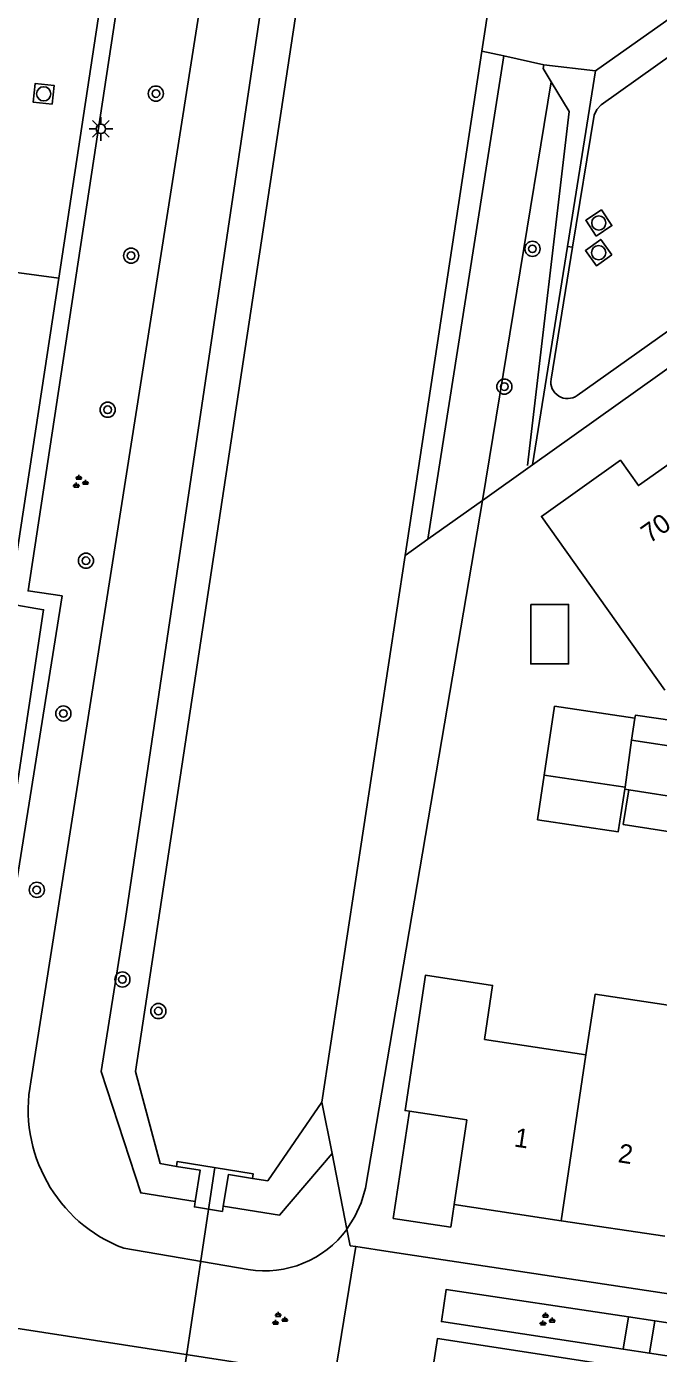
# Model space of a CAD drawing. Extents: x 124000 to 128010, y 398999 to 403000.
# Drawn here: x 126663.9 to 126697.3, y 399794.3 to 399864.4 of the extents above; entities that cross this region are included whole.
import ezdxf

# ---------------------------------------------------------------- set-up
doc = ezdxf.new("R2010")
doc.units = 0
for name, color, linetype in [('gg-afsc-erfafscheiding', 7, 'Continuous'), ('gg-afsc-hekwerk', 7, 'Continuous'), ('gg-anno-huisnummerreeks BGT', 7, 'Continuous'), ('gg-bbg-gedigitaliseerde bebouwing', 7, 'Continuous'), ('gg-bbg-gedigitaliseerde bijgebouw', 7, 'Continuous'), ('gg-bbg-hoofdgebouw', 7, 'Continuous'), ('gg-bbg-luifel en loopbrug', 7, 'Continuous'), ('gg-bbg-tussenscheiding', 7, 'Continuous'), ('gg-knt-BGT kruinlijn', 7, 'Continuous'), ('gg-knt-bovenkant onderkant talud', 7, 'Continuous'), ('gg-knt-verharding', 7, 'Continuous'), ('gg-knt-verharding nz', 7, 'Continuous'), ('gg-kntw-beschoeiing', 7, 'Continuous'), ('gg-kwrk-duiker nz buis', 7, 'Continuous'), ('gg-kwrk-uitstroombak niveau min 01', 7, 'Continuous'), ('gt-grn-groengrens', 7, 'Continuous'), ('gt-grn-vlakafsluiter', 7, 'Continuous'), ('gt-grn-weggrens', 7, 'Continuous'), ('gt-symb-boom', 7, 'Continuous'), ('gt-symb-groenvak', 7, 'Continuous'), ('gt-symb-lichtmast', 7, 'Continuous'), ('gt-symb-rioolschacht', 7, 'Continuous')]:
    doc.layers.add(name, color=color, linetype=linetype)

# ---------------------------------------------------------------- blocks, each defined once
blk = doc.blocks.new('gt0-RS')
at = {"layer": 'gt-symb-rioolschacht'}
blk.add_lwpolyline([(-0.5, -0.5), (0.5, -0.5), (0.5, 0.5), (-0.5, 0.5)], close=True, dxfattribs=at)
blk.add_circle((0, 0), 0.375, dxfattribs=at)
blk = doc.blocks.new('gt0-BOOM')
at = {"layer": 'gt-symb-boom'}
for radius in [0.4, 0.2]:
    blk.add_circle((0, 0), radius, dxfattribs=at)
blk = doc.blocks.new('gt0-GRVAK')
at = {"layer": 'gt-symb-groenvak'}
for p, q in [((-0.11, 0.189), (-0.228, 0.24)), ((-0.182, 0.153), (0.088, 0.153)), ((-0.091, 0.211), (-0.156, 0.322)), ((-0.047, 0.214), (-0.047, 0.393)), ((-0.004, 0.211), (0.061, 0.322)), ((0.015, 0.189), (0.133, 0.24)), ((0.262, -0.052), (0.197, 0.059)), ((0.305, -0.049), (0.305, 0.13)), ((0.349, -0.052), (0.414, 0.059)), ((-0.245, -0.228), (-0.363, -0.177)), ((-0.318, -0.264), (-0.047, -0.264)), ((-0.226, -0.206), (-0.291, -0.095)), ((-0.183, -0.203), (-0.183, -0.024)), ((-0.139, -0.206), (-0.074, -0.095)), ((-0.12, -0.228), (-0.002, -0.177)), ((0.243, -0.074), (0.125, -0.023)), ((0.17, -0.11), (0.441, -0.11)), ((0.368, -0.074), (0.486, -0.023))]:
    blk.add_line(p, q, dxfattribs=at)
blk = doc.blocks.new('gt0-LMAST')
at = {"layer": 'gt-symb-lichtmast'}
for p, q in [((-0.182, 0.173), (-0.447, 0.438)), ((-0.005, 0.246), (-0.005, 0.621)), ((0.172, 0.173), (0.437, 0.438)), ((-0.255, -0.004), (-0.63, -0.004)), ((-0.182, -0.181), (-0.447, -0.446)), ((-0.005, -0.254), (-0.005, -0.629)), ((0.437, -0.446), (0.172, -0.181)), ((0.245, -0.004), (0.62, -0.004))]:
    blk.add_line(p, q, dxfattribs=at)
blk.add_circle((-0.005, -0.004), 0.25, dxfattribs=at)

msp = doc.modelspace()

# ---------------------------------------------------------------- linework, layer by layer
at = {"layer": 'gg-afsc-erfafscheiding'}
for p, q in [((126687.992, 399839.343), (126690.637, 399841.225)), ((126685.117, 399837.298), (126687.992, 399839.343)), ((126683.911, 399836.44), (126685.117, 399837.298)), ((126679.515, 399807.571), (126680.049, 399804.863)), ((126680.049, 399804.863), (126680.839, 399800.855)), ((126680.839, 399800.855), (126681.011, 399799.984)), ((126681.011, 399799.984), (126681.301, 399799.94)), ((126681.301, 399799.94), (126683.127, 399799.664))]:
    msp.add_line(p, q, dxfattribs=at)
at = {"layer": 'gg-afsc-hekwerk'}
msp.add_lwpolyline([(126757.596, 399861.217), (126708.314, 399826.224), (126696.072, 399828.002), (126696.048, 399827.841)], dxfattribs=at)
at = {"layer": 'gg-bbg-gedigitaliseerde bebouwing'}
msp.add_line((126693.462, 399810.063), (126688.102, 399810.872), dxfattribs=at)
msp.add_lwpolyline([(126693.462, 399810.063), (126693.945, 399813.267), (126699.446, 399812.453)], dxfattribs=at)
at = {"layer": 'gg-bbg-gedigitaliseerde bijgebouw'}
for p, q in [((126691.808, 399828.476), (126691.264, 399824.841)), ((126691.808, 399828.476), (126696.048, 399827.841)), ((126696.048, 399827.841), (126695.873, 399826.687)), ((126695.873, 399826.687), (126701.301, 399825.847)), ((126691.264, 399824.841), (126695.526, 399824.203)), ((126695.526, 399824.203), (126695.51, 399824.099)), ((126695.724, 399824.065), (126695.51, 399824.099)), ((126700.917, 399823.243), (126695.724, 399824.065))]:
    msp.add_line(p, q, dxfattribs=at)
msp.add_lwpolyline([(126690.547, 399833.85), (126690.547, 399830.713), (126692.545, 399830.713), (126692.545, 399833.85), (126690.547, 399833.85)], dxfattribs=at)
at = {"layer": 'gg-bbg-hoofdgebouw'}
for p, q in [((126684.135, 399807.094), (126687.171, 399806.637)), ((126687.171, 399806.637), (126686.498, 399802.167)), ((126686.498, 399802.167), (126692.154, 399801.312)), ((126692.154, 399801.312), (126697.622, 399800.486))]:
    msp.add_line(p, q, dxfattribs=at)
for points in [[(126697.625, 399829.328), (126691.107, 399838.497), (126695.282, 399841.466), (126696.238, 399840.121), (126699.403, 399842.358)], [(126688.102, 399810.872), (126688.533, 399813.733), (126684.983, 399814.267), (126683.908, 399807.128), (126684.135, 399807.094)]]:
    msp.add_lwpolyline(points, dxfattribs=at)
at = {"layer": 'gg-bbg-luifel en loopbrug'}
for points in [[(126695.51, 399824.099), (126695.172, 399821.844), (126690.91, 399822.483), (126691.264, 399824.841)], [(126700.917, 399823.243), (126700.627, 399821.412), (126695.434, 399822.234), (126695.724, 399824.065)], [(126686.498, 399802.167), (126686.318, 399800.97), (126683.282, 399801.428), (126684.135, 399807.094)]]:
    msp.add_lwpolyline(points, dxfattribs=at)
at = {"layer": 'gg-bbg-tussenscheiding'}
for p, q in [((126695.873, 399826.687), (126695.526, 399824.203)), ((126692.154, 399801.312), (126693.462, 399810.063))]:
    msp.add_line(p, q, dxfattribs=at)
at = {"layer": 'gg-knt-BGT kruinlijn'}
msp.add_line((126669.048, 399799.852), (126675.628, 399798.738), dxfattribs=at)
for points in [[(126687.169, 399924.64), (126681.621, 399919.74), (126664.139, 399808.649)], [(126687.992, 399839.343), (126681.817, 399803.027), (126681.583, 399802.252), (126681.263, 399801.526), (126680.839, 399800.855)]]:
    msp.add_lwpolyline(points, dxfattribs=at)
for centre, radius, start, end in [((126671.853, 399807.186), 7.852, 169.25875, 249.067), ((126676.503, 399804.056), 5.39, 260.65655, 323.56294)]:
    msp.add_arc(centre, radius, start, end, dxfattribs=at)
at = {"layer": 'gg-knt-bovenkant onderkant talud'}
for points in [[(126691.241, 399862.348), (126691.208, 399862.144), (126691.634, 399861.441)], [(126691.634, 399861.441), (126692.577, 399859.882), (126690.369, 399841.192)]]:
    msp.add_lwpolyline(points, dxfattribs=at)
at = {"layer": 'gg-knt-verharding'}
for p, q in [((126692.485, 399852.756), (126693.97, 399862.017)), ((126693, 399844.88), (126707.012, 399854.822)), ((126690.637, 399841.225), (126692.485, 399852.756)), ((126692.761, 399852.712), (126691.617, 399845.742)), ((126660.659, 399851.732), (126665.613, 399851.072)), ((126662.997, 399833.88), (126665.613, 399851.072)), ((126683.127, 399799.664), (126715.752, 399794.73)), ((126695.708, 399796.228), (126695.434, 399794.526)), ((126696.828, 399794.315), (126697.099, 399796.018))]:
    msp.add_line(p, q, dxfattribs=at)
for points in [[(126675.585, 399910.486), (126673.993, 399900.076), (126675.749, 399899.819), (126672.365, 399877.507), (126670.559, 399877.763), (126663.997, 399834.567), (126665.792, 399834.303), (126661.463, 399807.222), (126660.459, 399800.696), (126660.43, 399800.48)], [(126693.97, 399862.017), (126703.072, 399868.461), (126705.102, 399865.645), (126738.818, 399889.563)], [(126747.79, 399883.651), (126710.883, 399857.449), (126711.732, 399856.229), (126690.637, 399841.225)], [(126700.012, 399864.304), (126694.27, 399860.22), (126694.037, 399859.985), (126693.904, 399859.682), (126692.761, 399852.712)], [(126662.997, 399833.88), (126664.816, 399833.567), (126660.136, 399802.631), (126658.319, 399802.847)], [(126663.346, 399795.644), (126680.178, 399793.026), (126681.301, 399799.94)], [(126695.434, 399794.526), (126685.828, 399795.98), (126686.086, 399797.685), (126695.708, 399796.228)], [(126697.099, 399796.018), (126707.624, 399794.424), (126707.366, 399792.719), (126696.828, 399794.315)], [(126707.261, 399791.765), (126685.625, 399795.095), (126684.88, 399790.346)]]:
    msp.add_lwpolyline(points, dxfattribs=at)
msp.add_arc((126692.491, 399845.604), 0.885, 171.02827, 305.10258, dxfattribs=at)
at = {"layer": 'gg-knt-verharding nz'}
msp.add_line((126668.049, 399867.084), (126665.613, 399851.072), dxfattribs=at)
at = {"layer": 'gg-kntw-beschoeiing'}
for p, q in [((126687.964, 399863.059), (126692.856, 399895.188)), ((126681.809, 399889.272), (126671.726, 399822.762)), ((126683.911, 399836.44), (126687.964, 399863.059)), ((126679.515, 399807.571), (126683.911, 399836.44)), ((126671.726, 399822.762), (126669.668, 399809.189))]:
    msp.add_line(p, q, dxfattribs=at)
for points in [[(126669.668, 399809.189), (126670.98, 399804.329), (126671.828, 399804.18)], [(126675.843, 399803.544), (126676.655, 399803.423), (126679.515, 399807.571)]]:
    msp.add_lwpolyline(points, dxfattribs=at)
at = {"layer": 'gg-kwrk-duiker nz buis'}
msp.add_lwpolyline([(126722.746, 399735.234), (126665.124, 399746.114), (126673.861, 399804.118)], dxfattribs=at)
at = {"layer": 'gg-kwrk-uitstroombak niveau min 01'}
for points in [[(126675.843, 399803.544), (126675.884, 399803.793), (126671.871, 399804.439), (126671.828, 399804.18)], [(126671.828, 399804.18), (126673.083, 399803.985), (126672.824, 399802.321)], [(126674.308, 399802.084), (126674.582, 399803.751), (126675.843, 399803.544)], [(126672.824, 399802.321), (126672.78, 399802.039), (126674.262, 399801.802), (126674.308, 399802.084)]]:
    msp.add_lwpolyline(points, dxfattribs=at)
at = {"layer": 'gt-grn-groengrens'}
for p, q in [((126685.117, 399837.298), (126689.125, 399862.811)), ((126689.125, 399862.811), (126687.964, 399863.059)), ((126691.241, 399862.348), (126689.125, 399862.811)), ((126687.992, 399839.343), (126691.634, 399861.441))]:
    msp.add_line(p, q, dxfattribs=at)
for points in [[(126683.953, 399916.751), (126669.145, 399817.27), (126667.851, 399809.193), (126669.946, 399802.781), (126672.824, 399802.321)], [(126680.049, 399804.863), (126677.28, 399801.61), (126674.308, 399802.084)]]:
    msp.add_lwpolyline(points, dxfattribs=at)
at = {"layer": 'gt-grn-vlakafsluiter'}
msp.add_line((126691.241, 399862.348), (126693.97, 399862.017), dxfattribs=at)
at = {"layer": 'gt-grn-weggrens'}
for p, q in [((126692.761, 399852.712), (126692.485, 399852.756)), ((126697.099, 399796.018), (126695.708, 399796.228)), ((126696.828, 399794.315), (126695.434, 399794.526))]:
    msp.add_line(p, q, dxfattribs=at)

# ---------------------------------------------------------------- block references
at = {"layer": 'gt-symb-boom'}
for p in [(126670.746, 399860.821), (126690.636, 399852.625), (126669.436, 399852.264), (126689.154, 399845.349), (126668.199, 399844.129), (126667.052, 399836.159), (126665.858, 399828.091), (126664.454, 399818.777), (126668.978, 399814.048), (126670.877, 399812.38)]:
    msp.add_blockref('gt0-BOOM', p, dxfattribs=at)
at = {"layer": 'gt-symb-groenvak'}
for p in [(126666.725, 399840.306), (126677.25, 399796.108), (126691.375, 399796.07)]:
    msp.add_blockref('gt0-GRVAK', p, dxfattribs=at)
at = {"layer": 'gt-symb-lichtmast'}
msp.add_blockref('gt0-LMAST', (126667.847, 399858.962), dxfattribs=at)
at = {"layer": 'gt-symb-rioolschacht'}
for p, rotation in [((126664.82, 399860.81), 83.79902900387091), ((126694.141, 399853.99), 33.45160145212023), ((126694.132, 399852.422), 125.96415629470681)]:
    msp.add_blockref('gt0-RS', p, dxfattribs=dict(at, rotation=rotation))

# ---------------------------------------------------------------- texts
at = {"layer": 'gg-anno-huisnummerreeks BGT'}
for s, rotation, p in [('70', 35.4, (126696.828, 399837.044)), ('1', 351.4, (126689.629, 399805.234)), ('2', 351.4, (126695.118, 399804.404))]:
    msp.add_text(s, height=1, rotation=rotation, dxfattribs=at).set_placement(p)

doc.saveas('drawing.dxf')
